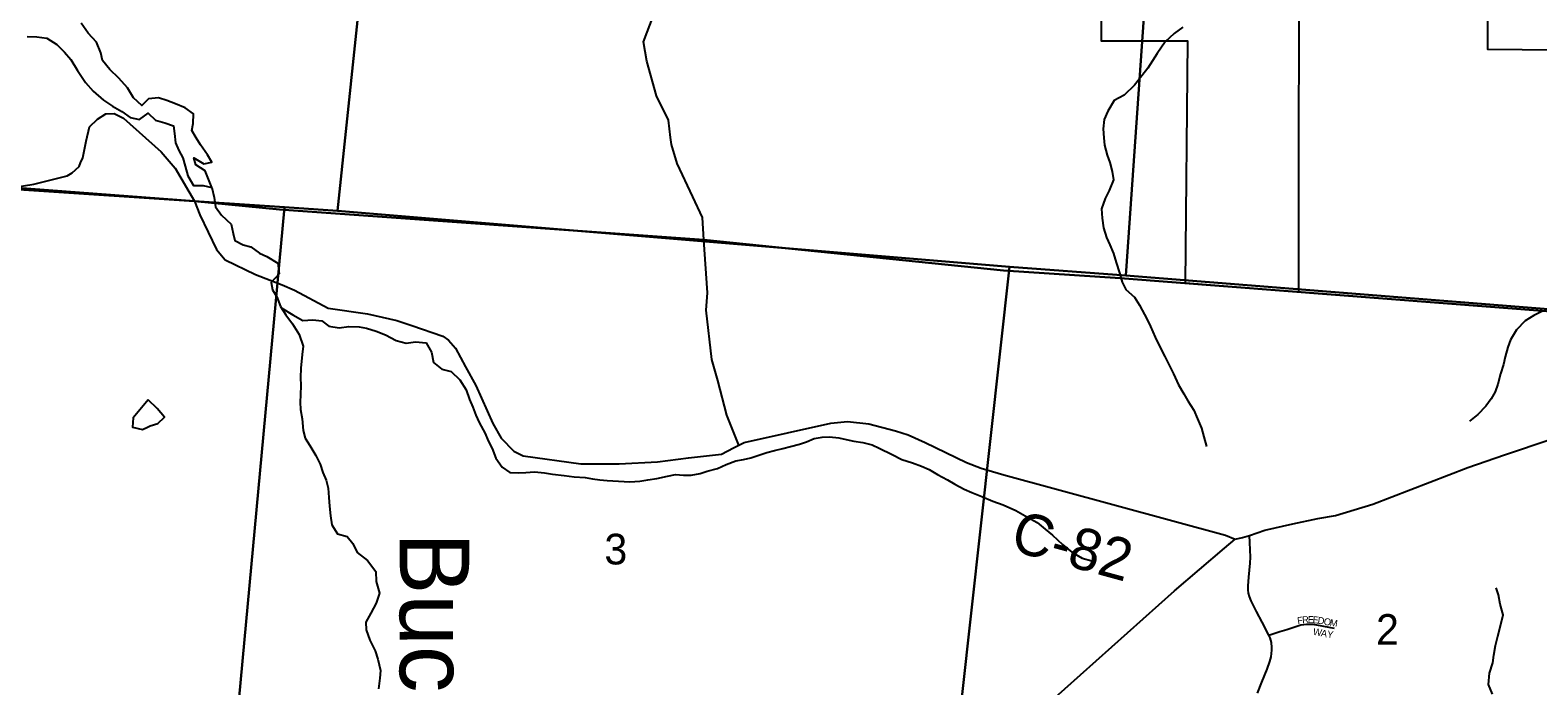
# Model space of a CAD drawing. Extents: x 1715311 to 2083412, y 146837 to 553079.
# Drawn here: x 1902630 to 1913484, y 372386 to 377110 of the extents above; entities that cross this region are included whole.
import ezdxf

# ---------------------------------------------------------------- set-up
doc = ezdxf.new("R2010")
doc.units = 0
for name, color, linetype in [('GM_X_Corporation', 7, 'Continuous'), ('GM_X_County_Road', 7, 'Continuous'), ('GM_X_County_Road_Text', 7, 'Continuous'), ('GM_X_Minor_Lake', 7, 'Continuous'), ('GM_X_Minor_River', 7, 'Continuous'), ('GM_X_Minor_River_Text', 7, 'Continuous'), ('GM_X_Section', 7, 'Continuous'), ('GM_X_Section_Text', 7, 'Continuous'), ('GM_X_Township', 7, 'Continuous'), ('GM_X_Township_Road', 7, 'Continuous'), ('GM_X_Township_Subdivision', 7, 'Continuous'), ('GM_X_Township_Subdivision_Text', 7, 'Continuous')]:
    doc.layers.add(name, color=color, linetype=linetype)

msp = doc.modelspace()

# ---------------------------------------------------------------- linework, layer by layer
at = {"layer": 'GM_X_Corporation'}
for points in [[(1911763, 378211), (1911762, 375222), (1910948, 375288), (1910963, 377031), (1910343, 377031), (1910343, 381391)], [(1914111, 378276), (1914111, 376960), (1913123, 376971), (1913123, 378211)]]:
    msp.add_lwpolyline(points, dxfattribs=at)
at = {"layer": 'GM_X_County_Road'}
for points in [[(1902993, 376153), (1903009, 376191), (1903033, 376309), (1903058, 376414), (1903114, 376469), (1903176, 376507), (1903234, 376509), (1903303, 376476), (1903572, 376233), (1903674, 376115), (1903813, 375878), (1903851, 375780), (1903972, 375529), (1904035, 375456), (1904253, 375349), (1904358, 375309)], [(1897417, 374999), (1897517, 374985), (1898592, 374902), (1899573, 374846), (1899743, 374824), (1899935, 374809), (1900133, 374800), (1900279, 374854), (1900500, 374954), (1901094, 375386), (1901648, 375788), (1901829, 375902), (1901883, 375920), (1901970, 375943), (1902146, 375967), (1902234, 375968), (1902404, 375961), (1902508, 375975), (1902657, 376001), (1902896, 376060), (1902933, 376082), (1902982, 376127), (1902993, 376153)], [(1904358, 375309), (1904445, 375275), (1904534, 375237), (1904775, 375108), (1905058, 375065), (1905269, 375017), (1905377, 374981), (1905600, 374906), (1905642, 374877), (1905692, 374819), (1905765, 374684), (1905839, 374551), (1905961, 374275), (1906022, 374171), (1906112, 374078), (1906179, 374043), (1906594, 373985), (1906870, 373985), (1907146, 374000), (1907369, 374029), (1907607, 374056), (1907694, 374100), (1907731, 374120), (1907770, 374140), (1908394, 374278), (1908513, 374290), (1908667, 374273), (1908859, 374223), (1908952, 374194), (1909074, 374139), (1909372, 373996), (1909477, 373955), (1909640, 373906), (1911235, 373471), (1911305, 373444), (1911358, 373454), (1911407, 373470), (1911519, 373507), (1911719, 373554), (1911900, 373591), (1912028, 373613), (1912296, 373695), (1912980, 373960), (1913245, 374050), (1913579, 374163)], [(1911465, 372333), (1911498, 372414), (1911535, 372507), (1911555, 372561), (1911563, 372596), (1911569, 372643), (1911569, 372663), (1911566, 372699), (1911556, 372733), (1911547, 372752), (1911499, 372846), (1911459, 372923), (1911434, 372971), (1911420, 373000), (1911407, 373029), (1911401, 373053), (1911398, 373079), (1911398, 373108), (1911404, 373169), (1911412, 373271), (1911416, 373313), (1911411, 373418), (1911407, 373470)]]:
    msp.add_lwpolyline(points, dxfattribs=at)
at = {"layer": 'GM_X_Minor_Lake'}
for points in [[(1903939, 375977), (1903890, 376097), (1903822, 376139), (1903808, 376189), (1903880, 376147), (1903938, 376159), (1903906, 376211), (1903856, 376283), (1903826, 376333), (1903794, 376386), (1903804, 376438), (1903806, 376506), (1903746, 376550), (1903677, 376580), (1903615, 376604), (1903555, 376622), (1903483, 376616), (1903433, 376568), (1903375, 376622), (1903331, 376694), (1903269, 376763), (1903203, 376827), (1903152, 376891), (1903138, 376945), (1903108, 377023), (1903048, 377089), (1902998, 377159)], [(1902608, 377065), (1902677, 377062), (1902749, 377052), (1902821, 377007), (1902877, 376951), (1902922, 376897), (1902972, 376820), (1903029, 376732), (1903084, 376671), (1903158, 376605), (1903222, 376562), (1903289, 376524), (1903349, 376481), (1903417, 376465), (1903479, 376512), (1903533, 376460), (1903600, 376442), (1903662, 376421), (1903670, 376365), (1903677, 376299), (1903701, 376243), (1903728, 376190), (1903746, 376130), (1903764, 376060), (1903807, 375990), (1903875, 375991), (1903939, 375977)], [(1903480, 374446), (1903372, 374316), (1903368, 374250), (1903438, 374232), (1903474, 374250)], [(1903474, 374250), (1903494, 374260), (1903548, 374276), (1903598, 374322), (1903544, 374384), (1903480, 374446)]]:
    msp.add_lwpolyline(points, dxfattribs=at)
at = {"layer": 'GM_X_Minor_River'}
for points in [[(1910929, 377130), (1910865, 377086), (1910801, 377026), (1910744, 376942), (1910676, 376835), (1910633, 376781), (1910581, 376713), (1910507, 376642), (1910434, 376602), (1910388, 376526), (1910363, 376466), (1910355, 376398), (1910359, 376334), (1910364, 376280), (1910384, 376208), (1910403, 376156), (1910419, 376092), (1910430, 376031), (1910398, 375954), (1910370, 375896), (1910343, 375822), (1910347, 375756), (1910356, 375686), (1910378, 375615), (1910403, 375563), (1910429, 375501), (1910448, 375435), (1910472, 375362), (1910491, 375294), (1910517, 375242), (1910581, 375185), (1910616, 375129), (1910671, 375025), (1910695, 374974), (1910730, 374898), (1910770, 374814), (1910799, 374759), (1910833, 374691), (1910862, 374635), (1910896, 374555), (1910935, 374490), (1910963, 374440), (1911007, 374372), (1911034, 374309), (1911062, 374243), (1911079, 374181), (1911099, 374111)], [(1902608, 377065), (1902677, 377062), (1902749, 377052), (1902821, 377007), (1902877, 376951), (1902922, 376897), (1902972, 376820), (1903029, 376732), (1903084, 376671), (1903158, 376605), (1903222, 376562), (1903289, 376524), (1903349, 376481), (1903417, 376465), (1903479, 376512), (1903533, 376460), (1903600, 376442), (1903662, 376421), (1903670, 376365), (1903677, 376299), (1903701, 376243), (1903728, 376190), (1903746, 376130), (1903764, 376060), (1903807, 375990), (1903875, 375991), (1903939, 375977), (1903954, 375905), (1903964, 375836), (1904007, 375776), (1904077, 375713), (1904092, 375645), (1904104, 375595), (1904164, 375563), (1904218, 375548), (1904281, 375504), (1904335, 375479), (1904413, 375431), (1904422, 375355), (1904364, 375291), (1904375, 375239), (1904405, 375189), (1904432, 375120), (1904470, 375058), (1904519, 374994), (1904567, 374917), (1904596, 374833), (1904588, 374773), (1904579, 374675), (1904577, 374607), (1904578, 374549), (1904576, 374483), (1904574, 374431)], [(1904441, 375106), (1904520, 375058), (1904592, 375019), (1904664, 375023), (1904729, 375016), (1904781, 374978), (1904855, 374965), (1904925, 374975), (1904999, 374972), (1905051, 374964), (1905121, 374942), (1905188, 374915), (1905264, 374874), (1905338, 374856), (1905404, 374864), (1905480, 374857), (1905519, 374789), (1905533, 374716), (1905594, 374668), (1905662, 374650), (1905724, 374591), (1905769, 374519), (1905794, 374450), (1905816, 374394), (1905838, 374336), (1905863, 374284), (1905905, 374203), (1905928, 374151), (1905956, 374097), (1905983, 374027), (1906027, 373962), (1906083, 373924), (1906144, 373921), (1906198, 373923), (1906260, 373927), (1906334, 373922), (1906390, 373912), (1906474, 373901), (1906546, 373893), (1906626, 373888), (1906678, 373878), (1906730, 373871), (1906785, 373865), (1906865, 373860), (1906947, 373856), (1907019, 373861), (1907077, 373871), (1907141, 373881), (1907219, 373898), (1907275, 373908), (1907333, 373905), (1907389, 373905), (1907453, 373917), (1907503, 373932), (1907579, 373952), (1907641, 373981), (1907711, 374007), (1907765, 374017), (1907818, 374030), (1907876, 374048), (1907934, 374068), (1907988, 374081), (1908048, 374097), (1908104, 374111), (1908168, 374128), (1908220, 374144), (1908274, 374169), (1908332, 374177), (1908384, 374181), (1908452, 374174), (1908504, 374160), (1908560, 374150), (1908625, 374139), (1908691, 374123), (1908743, 374098), (1908835, 374052), (1908906, 374017), (1908982, 373993), (1909046, 373970), (1909102, 373946), (1909161, 373909), (1909233, 373871), (1909287, 373838), (1909354, 373804), (1909408, 373779), (1909480, 373751), (1909560, 373716), (1909635, 373690), (1909727, 373649), (1909809, 373601), (1909880, 373564), (1909936, 373516), (1909991, 373473), (1910063, 373405), (1910130, 373350), (1910204, 373306), (1910274, 373287)], [(1913517, 375086), (1913455, 375054), (1913392, 375015), (1913330, 374951), (1913288, 374879), (1913269, 374827), (1913249, 374757), (1913236, 374701), (1913216, 374633), (1913196, 374559), (1913177, 374505), (1913149, 374454), (1913109, 374402), (1913052, 374340), (1912992, 374292)], [(1904574, 374431), (1904577, 374378), (1904589, 374310), (1904596, 374226), (1904610, 374170), (1904643, 374118), (1904687, 374045), (1904718, 373983), (1904736, 373923), (1904760, 373869), (1904775, 373810), (1904781, 373742), (1904786, 373680), (1904792, 373612), (1904803, 373546), (1904843, 373482), (1904913, 373463), (1904954, 373411), (1904984, 373346), (1905059, 373290), (1905119, 373209), (1905120, 373137), (1905144, 373053), (1905121, 372981), (1905083, 372909), (1905046, 372845), (1905050, 372791), (1905075, 372715), (1905113, 372639), (1905132, 372578), (1905152, 372496), (1905147, 372442), (1905137, 372366)], [(1913158, 372327), (1913129, 372397), (1913135, 372477), (1913160, 372551), (1913166, 372607), (1913179, 372677), (1913197, 372745), (1913214, 372819), (1913234, 372897), (1913213, 372975), (1913201, 373041), (1913184, 373092)]]:
    msp.add_lwpolyline(points, dxfattribs=at)
at = {"layer": 'GM_X_Section'}
for points in [[(1899654, 381506), (1902723, 382027), (1905481, 381890), (1904842, 375809), (1904462, 375835), (1899441, 376168), (1899458, 378866)], [(1905481, 381890), (1910949, 381449), (1910889, 380677), (1910518, 375343), (1909680, 375405), (1904842, 375809)], [(1910889, 380677), (1915631, 380317), (1915276, 374963), (1910518, 375343)], [(1899441, 376168), (1904462, 375835), (1904057, 371474), (1900470, 371747), (1898508, 371845), (1898877, 376211)], [(1904842, 375809), (1909680, 375405), (1909199, 371045), (1904057, 371474), (1904462, 375835)], [(1910518, 375343), (1915276, 374963), (1914910, 370247), (1909189, 370813), (1909199, 371045), (1909680, 375405)]]:
    msp.add_lwpolyline(points, close=True, dxfattribs=at)
at = {"layer": 'GM_X_Township'}
for points in [[(1922091, 391805), (1921923, 390465), (1921389, 385402), (1921365, 385180), (1921168, 382502), (1920995, 380160), (1920753, 376879), (1920583, 374570), (1917492, 374817), (1916249, 374882), (1915243, 374954), (1914322, 375025), (1910477, 375323), (1909636, 375378), (1907481, 375598), (1904425, 375818), (1903813, 375878), (1902508, 375975)], [(1902508, 375975), (1903813, 375878), (1904425, 375818), (1907481, 375598), (1909636, 375378), (1910477, 375323), (1914322, 375025), (1915243, 374954), (1916249, 374882), (1917492, 374817), (1920583, 374570), (1920186, 369777), (1920077, 368634), (1920001, 367388), (1919729, 364490), (1919728, 364269), (1919699, 363864), (1919439, 360580)]]:
    msp.add_lwpolyline(points, dxfattribs=at)
at = {"layer": 'GM_X_Township_Road'}
for points in [[(1907241, 376336), (1907226, 376460), (1907139, 376637), (1907069, 376886), (1907046, 377026), (1907118, 377214), (1907266, 377538), (1907455, 378107), (1907581, 378437), (1907704, 378687), (1907857, 379007), (1907956, 379224), (1908005, 379338), (1908093, 379422), (1908135, 379439)], [(1907731, 374120), (1907645, 374336), (1907581, 374586), (1907538, 374737), (1907497, 375092), (1907506, 375217), (1907481, 375598), (1907471, 375759), (1907401, 375910), (1907288, 376148), (1907248, 376287), (1907241, 376336)], [(1909378, 370536), (1909423, 370615), (1909445, 370685), (1909457, 370915), (1909449, 371150), (1909460, 371295), (1909501, 371489), (1909581, 371730), (1909677, 371962), (1909833, 372127), (1909966, 372265), (1910869, 373070), (1911228, 373377), (1911305, 373444)]]:
    msp.add_lwpolyline(points, dxfattribs=at)
at = {"layer": 'GM_X_Township_Subdivision'}
msp.add_lwpolyline([(1911547, 372752), (1911627, 372778), (1911676, 372793), (1911735, 372812), (1911778, 372825), (1911822, 372831), (1911863, 372830), (1911928, 372819), (1911991, 372807), (1912017, 372802)], dxfattribs=at)

# ---------------------------------------------------------------- texts
at = {"layer": 'GM_X_County_Road_Text'}
msp.add_text('C-82', height=300, rotation=344.7151, dxfattribs=at).set_placement((1909676, 373365))
at = {"layer": 'GM_X_Minor_River_Text'}
msp.add_text('Buckeye', height=500.1, rotation=270.0002, dxfattribs=at).set_placement((1905291, 373492))
at = {"layer": 'GM_X_Section_Text'}
for s, p in [('3', (1906764, 373261)), ('2', (1912319, 372682))]:
    msp.add_text(s, height=221, rotation=0, dxfattribs=at).set_placement(p)
at = {"layer": 'GM_X_Township_Subdivision_Text'}
for s, rotation, p in [('F', 9.1345, (1911756, 372830)), ('R', 4.8625, (1911789, 372836)), ('E', 359.4262, (1911828, 372839)), ('E', 353.8408, (1911861, 372839)), ('D', 351.1774, (1911896, 372835)), ('O', 348.8058, (1911939, 372828)), ('M', 351.1954, (1911984, 372819)), ('W', 349.1748, (1911862, 372755)), ('A', 349.694, (1911919, 372744)), ('Y', 351.4898, (1911964, 372736))]:
    msp.add_text(s, height=50, rotation=rotation, dxfattribs=at).set_placement(p)

doc.saveas('drawing.dxf')
